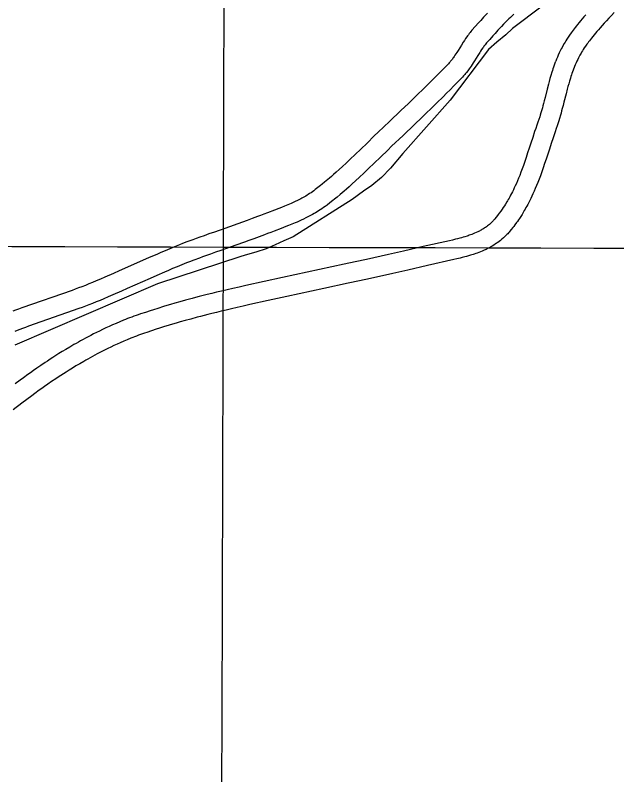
# Model space of a CAD drawing. Extents: x 3161514 to 3199414, y 831166 to 856601.
# Drawn here: x 3181097 to 3182027, y 841833 to 843007 of the extents above; entities that cross this region are included whole.
import ezdxf

# ---------------------------------------------------------------- set-up
doc = ezdxf.new("R2010")
doc.units = 0
for name, color, linetype in [('V-GRID-MAJR', 7, 'Continuous'), ('V-ROAD-CNTR', 7, 'Continuous'), ('V-TOPO-SHOR', 7, 'Continuous')]:
    doc.layers.add(name, color=color, linetype=linetype)

msp = doc.modelspace()

# ---------------------------------------------------------------- linework, layer by layer
at = {"layer": 'V-GRID-MAJR'}
for points in [[(3181402.427, 836589.493), (3181419.1720000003, 842648.42), (3181435.9250000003, 848710.812), (3181452.679, 854773.246), (3181452.688, 854776.669)], [(3165722.25, 842695.223), (3170954.554, 842678.861), (3176186.862, 842663.26), (3181419.1720000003, 842648.42), (3186651.484, 842634.341), (3191883.798, 842621.023), (3197116.113, 842608.466), (3197116.114, 842608.466)]]:
    msp.add_spline(points, degree=3, dxfattribs=at)
at = {"layer": 'V-ROAD-CNTR'}
for points in [[(3181826.9683092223, 843009.699953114), (3181823.9053153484, 843006.4269596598), (3181821.238320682, 843003.5379654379), (3181816.658329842, 842998.4999755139), (3181813.23933668, 842994.683983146), (3181808.190346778, 842988.9749945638), (3181803.1433568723, 842983.2040061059), (3181801.6833597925, 842981.489009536), (3181800.273362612, 842979.765012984), (3181798.951365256, 842978.08701634), (3181797.707367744, 842976.4540196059), (3181796.5363700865, 842974.86702278), (3181795.4093723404, 842973.2980259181), (3181793.371376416, 842970.3600317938), (3181791.515380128, 842967.574037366), (3181789.822383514, 842964.958042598), (3181786.8303894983, 842960.1950521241), (3181781.7973995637, 842952.0570684), (3181779.9634032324, 842949.1460742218), (3181778.362406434, 842946.666079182), (3181776.960409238, 842944.554083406), (3181775.7294117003, 842942.7550870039), (3181774.648413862, 842941.2230900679), (3181773.697415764, 842939.9150926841), (3181772.88441739, 842938.829094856), (3181771.361420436, 842936.871098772), (3181770.235422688, 842935.4921015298), (3181769.415424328, 842934.5241034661), (3181768.09442697, 842933.0331064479), (3181766.70942974, 842931.5551094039), (3181760.2064427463, 842924.8491228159), (3181754.018455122, 842918.5351354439), (3181748.188466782, 842912.640147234), (3181742.6994777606, 842907.1341582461), (3181737.541488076, 842901.9941685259), (3181727.7985075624, 842892.373187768), (3181719.235524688, 842883.9962045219), (3181711.710539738, 842876.689219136), (3181705.107552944, 842870.3122318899), (3181693.495576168, 842859.1632541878), (3181675.9896111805, 842842.464287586), (3181658.405646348, 842825.750321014), (3181652.3356584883, 842819.953332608), (3181641.066681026, 842809.083354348), (3181631.2757006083, 842799.6013733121), (3181622.735717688, 842791.3663897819), (3181615.257732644, 842784.2244040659), (3181608.69474577, 842778.0364164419), (3181602.925757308, 842772.6784271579), (3181597.850767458, 842768.0364364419), (3181593.383776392, 842764.015444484), (3181589.450784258, 842760.528451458), (3181585.9907911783, 842757.5054575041), (3181582.946797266, 842754.8814627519), (3181580.283802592, 842752.615467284), (3181575.542812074, 842748.6484752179), (3181571.9728192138, 842745.7234810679), (3181569.2928245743, 842743.5614853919), (3181565.206832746, 842740.3244918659), (3181561.115840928, 842737.1574982), (3181558.852845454, 842735.46250159), (3181556.656849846, 842733.88750474), (3181554.495854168, 842732.396507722), (3181552.375858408, 842730.9885105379), (3181550.296862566, 842729.656513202), (3181548.166866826, 842728.336515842)], [(3181867.9332272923, 843008.228956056), (3181865.1922327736, 843005.6519612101), (3181862.641237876, 843003.200966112), (3181860.2652426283, 843000.87697076), (3181858.050247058, 842998.6739751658), (3181855.9992511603, 842996.603979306), (3181852.130258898, 842992.6249872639), (3181848.788265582, 842989.1119942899), (3181845.8792714, 842986.0030005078), (3181843.358276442, 842983.27200597), (3181838.9302852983, 842978.4020157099), (3181835.64929186, 842974.7380230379), (3181830.7183017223, 842969.1630341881), (3181825.855311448, 842963.6020453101), (3181824.717313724, 842962.2670479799), (3181823.6713158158, 842960.9870505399), (3181822.66931782, 842959.715053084), (3181821.7093197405, 842958.4540556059), (3181820.786321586, 842957.205058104), (3181819.91932332, 842955.9980605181), (3181818.183326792, 842953.494065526), (3181816.593329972, 842951.108070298), (3181815.118332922, 842948.828074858), (3181812.288338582, 842944.325083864), (3181807.2473486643, 842936.173100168), (3181805.2593526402, 842933.016106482), (3181803.462356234, 842930.2321120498), (3181801.836359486, 842927.784116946), (3181800.365362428, 842925.635121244), (3181799.036365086, 842923.751125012), (3181797.8373674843, 842922.1031283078), (3181796.73436969, 842920.6291312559), (3181794.825373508, 842918.175136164), (3181793.2993765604, 842916.304139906), (3181792.085378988, 842914.874142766), (3181790.2743826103, 842912.8291468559), (3181788.425386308, 842910.855150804), (3181781.6863997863, 842903.9071647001), (3181775.396412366, 842897.489177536), (3181769.478424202, 842891.5041895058), (3181763.9114353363, 842885.9182006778), (3181758.66944582, 842880.6962111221), (3181748.828465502, 842870.9772305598), (3181740.175482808, 842862.51224749), (3181732.5804979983, 842855.1372622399), (3181725.9155113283, 842848.7022751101), (3181714.237534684, 842837.489297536), (3181696.6775698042, 842820.738331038), (3181679.09960496, 842804.030364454), (3181673.10961694, 842798.309375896), (3181661.91463933, 842787.5113974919), (3181652.1236589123, 842778.029416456), (3181643.507676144, 842769.720433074), (3181635.907691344, 842762.4624475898), (3181629.192704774, 842756.1324602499), (3181623.2577166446, 842750.618471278), (3181618.0087271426, 842745.8184808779), (3181613.36973642, 842741.643489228), (3181609.272744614, 842738.0104964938), (3181605.6547518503, 842734.8475028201), (3181602.460758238, 842732.095508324), (3181599.631763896, 842729.68751314), (3181594.676773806, 842725.5425214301), (3181590.898781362, 842722.4455276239), (3181588.0247871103, 842720.1275322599), (3181583.702795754, 842716.7045391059), (3181579.291804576, 842713.2895459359), (3181576.590809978, 842711.2665499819), (3181573.918815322, 842709.3495538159), (3181571.313820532, 842707.55255741), (3181568.76982562, 842705.8625607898), (3181566.288830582, 842704.2725639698), (3181563.962835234, 842702.83256685)], [(3181978.9710052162, 843007.133958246), (3181976.0930109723, 843003.8549648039), (3181973.4180163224, 843000.7509710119), (3181970.9290213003, 842997.810976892), (3181968.6170259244, 842995.0249824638), (3181966.473030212, 842992.3879877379), (3181964.483034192, 842989.890992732), (3181962.63403789, 842987.5249974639), (3181960.920041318, 842985.2850019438), (3181959.331044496, 842983.1650061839), (3181957.857047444, 842981.1580101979), (3181956.470050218, 842979.234014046), (3181953.9710552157, 842975.6620211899), (3181951.8120595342, 842972.4570275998), (3181949.9610632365, 842969.61203329), (3181948.373066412, 842967.0870383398), (3181947.010069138, 842964.855042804), (3181945.817071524, 842962.84704682), (3181943.838075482, 842959.3900537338), (3181942.37407841, 842956.7190590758), (3181941.2830805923, 842954.6590631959), (3181939.727083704, 842951.605069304), (3181938.211086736, 842948.483075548), (3181936.62408991, 842945.0440824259), (3181935.1600928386, 842941.700089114), (3181933.8050955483, 842938.455095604), (3181932.59409797, 842935.411101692)], [(3182023.086916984, 843010.892950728), (3182018.757925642, 843006.22196007), (3182014.73893368, 843001.885968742), (3182011.014941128, 842997.8489768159), (3182007.56894802, 842994.0809843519), (3182004.38395439, 842990.558991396), (3182001.442960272, 842987.2599979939), (3181998.7309656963, 842984.16700418), (3181996.227970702, 842981.265009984), (3181993.9229753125, 842978.5410154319), (3181991.79897956, 842975.981020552), (3181989.83898348, 842973.5720253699), (3181988.032987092, 842971.3070298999), (3181986.369990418, 842969.1770341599), (3181984.835993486, 842967.171038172), (3181983.4209963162, 842965.285041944), (3181982.1169989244, 842963.5100454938), (3181980.932001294, 842961.864048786), (3181978.703005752, 842958.6800551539), (3181976.828009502, 842955.89706072), (3181975.233012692, 842953.4440656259), (3181973.8730154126, 842951.283069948), (3181972.7100177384, 842949.37707376), (3181971.733019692, 842947.7330770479), (3181970.012023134, 842944.726083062), (3181968.78402559, 842942.48708754), (3181967.905027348, 842940.8270908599), (3181966.587029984, 842938.241096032), (3181965.327032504, 842935.6471012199), (3181963.988035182, 842932.7421070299), (3181962.74403767, 842929.904112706), (3181961.5870399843, 842927.1291182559), (3181960.4660422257, 842924.315123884)], [(3181932.5130981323, 842935.203102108), (3181931.390100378, 842932.2561080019), (3181930.310102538, 842929.3011139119), (3181929.30410455, 842926.43711964), (3181928.365106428, 842923.6651251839), (3181927.487108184, 842920.9811305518), (3181926.65410985, 842918.356135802), (3181925.1371128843, 842913.3621457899), (3181923.7811155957, 842908.6631551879), (3181922.563118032, 842904.27216397), (3181921.458120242, 842900.15217221), (3181919.4831241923, 842892.5291874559), (3181916.155130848, 842879.318213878), (3181914.912133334, 842874.4232236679), (3181913.8151355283, 842870.179232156), (3181912.8391374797, 842866.496239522), (3181911.96913922, 842863.29224593), (3181911.2011407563, 842860.5322514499), (3181909.7961435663, 842855.6742611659), (3181908.708145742, 842852.0902683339), (3181907.8771474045, 842849.4502736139), (3181906.565150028, 842845.4682815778), (3181905.1641528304, 842841.448289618), (3181903.393156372, 842836.445299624), (3181901.6891597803, 842831.5193094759), (3181900.073163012, 842826.7473190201), (3181897.0391690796, 842817.596337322), (3181894.257174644, 842809.0593543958), (3181891.680179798, 842801.1183702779), (3181889.265184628, 842793.7333850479), (3181886.9831891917, 842786.8653987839), (3181884.811193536, 842780.478411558), (3181882.73419769, 842774.541423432), (3181880.7392016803, 842769.0214344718), (3181878.817205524, 842763.8854447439), (3181876.96420923, 842759.1074542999), (3181875.1762128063, 842754.661463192), (3181873.44921626, 842750.5244714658), (3181871.782219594, 842746.6704791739), (3181870.175222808, 842743.0824863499), (3181868.625225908, 842739.741493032), (3181867.132228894, 842736.6244992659), (3181865.697231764, 842733.720505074), (3181864.318234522, 842731.0145104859), (3181862.992237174, 842728.488515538), (3181861.722239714, 842726.1305202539), (3181860.5062421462, 842723.9325246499), (3181859.343244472, 842721.8795287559), (3181858.230246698, 842719.9625325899), (3181857.1842487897, 842718.198536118), (3181855.123252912, 842714.8255428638), (3181853.2802565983, 842711.9225486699), (3181851.6212599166, 842709.3955537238), (3181850.13426289, 842707.1955581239), (3181848.806265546, 842705.279561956), (3181847.6402678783, 842703.6365652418), (3181845.487272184, 842700.688571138), (3181843.851275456, 842698.520575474), (3181842.616277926, 842696.9235786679), (3181840.681281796, 842694.485583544), (3181838.711285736, 842692.081588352), (3181837.915287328, 842691.1415902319), (3181837.125288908, 842690.241592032), (3181836.33929048, 842689.3745937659), (3181835.555292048, 842688.538595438), (3181834.775293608, 842687.73259705), (3181833.997295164, 842686.9545986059), (3181833.261296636, 842686.240600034), (3181831.668299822, 842684.763602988), (3181830.1323028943, 842683.420605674), (3181828.6163059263, 842682.166608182), (3181827.116308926, 842680.991610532), (3181825.636311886, 842679.889612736), (3181824.1793148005, 842678.8576148), (3181822.74431767, 842677.8886167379), (3181821.32432051, 842676.9726185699), (3181819.933323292, 842676.11262029), (3181818.571326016, 842675.306621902), (3181817.22432871, 842674.541623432), (3181815.9033313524, 842673.818624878), (3181814.61433393, 842673.1396262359), (3181813.347336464, 842672.496627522), (3181812.1473388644, 842671.9076287), (3181809.657343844, 842670.7456310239), (3181807.326348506, 842669.72263307), (3181805.1053529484, 842668.8036349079), (3181802.877357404, 842667.928636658)], [(3181960.5470420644, 842924.5231234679), (3181959.498044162, 842921.7681289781), (3181958.552046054, 842919.179134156), (3181957.6640478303, 842916.6531392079), (3181956.8290495, 842914.18714414), (3181956.041051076, 842911.7811489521), (3181955.306052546, 842909.4621535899), (3181953.903055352, 842904.8421628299), (3181952.6470578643, 842900.4951715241), (3181951.507060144, 842896.380179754), (3181950.468062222, 842892.5041875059), (3181948.54906606, 842885.101202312), (3181945.23907268, 842871.9602285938), (3181943.972075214, 842866.9752385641), (3181942.837077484, 842862.585247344), (3181941.815079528, 842858.7242550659), (3181940.895081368, 842855.338261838), (3181940.061083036, 842852.3422678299), (3181938.560086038, 842847.1522782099), (3181937.370088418, 842843.226286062), (3181936.431090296, 842840.2502920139), (3181934.9790932, 842835.838300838), (3181933.468096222, 842831.5043095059), (3181931.7090997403, 842826.5373194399), (3181930.073103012, 842821.8033289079), (3181928.517106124, 842817.213338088), (3181925.5391120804, 842808.2303560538), (3181922.787117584, 842799.781372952), (3181920.2041227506, 842791.8263888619), (3181917.757127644, 842784.341403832), (3181915.41913232, 842777.3054179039), (3181913.171136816, 842770.6964311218), (3181911.0001411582, 842764.489443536), (3181908.8951453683, 842758.665455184), (3181906.851149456, 842753.2034661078), (3181904.8661534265, 842748.0854763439), (3181902.936157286, 842743.28748594), (3181901.061161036, 842738.7924949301), (3181899.240164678, 842734.58250335), (3181897.473168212, 842730.640511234), (3181895.763171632, 842726.949518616), (3181894.108174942, 842723.496525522), (3181892.50917814, 842720.2625319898), (3181890.966181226, 842717.234538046), (3181889.482184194, 842714.404543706), (3181888.05418705, 842711.754549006), (3181886.6821897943, 842709.274553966), (3181885.367192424, 842706.955558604), (3181884.108194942, 842704.7845629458), (3181882.888197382, 842702.726567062), (3181880.587201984, 842698.9615745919), (3181878.4842061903, 842695.650581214), (3181876.5912099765, 842692.765586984), (3181874.8902133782, 842690.2475920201), (3181873.366216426, 842688.051596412), (3181871.988219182, 842686.108600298), (3181869.575224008, 842682.8066069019), (3181867.6932277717, 842680.3106118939), (3181866.232230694, 842678.421615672), (3181864.0352350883, 842675.6536212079), (3181861.761239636, 842672.87762676), (3181860.63924188, 842671.5536294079), (3181859.515244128, 842670.2716319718), (3181858.393246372, 842669.0346344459), (3181857.273248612, 842667.8406368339), (3181856.15925084, 842666.6906391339), (3181855.0492530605, 842665.5806413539), (3181853.907255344, 842664.4726435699), (3181851.7442596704, 842662.46764758), (3181849.570264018, 842660.566651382), (3181847.4302682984, 842658.7966549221), (3181845.328272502, 842657.149658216), (3181843.268276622, 842655.615661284), (3181841.247280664, 842654.1836641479), (3181839.270284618, 842652.8486668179), (3181837.34428847, 842651.606669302), (3181835.4612922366, 842650.44267163), (3181833.61929592, 842649.35267381), (3181831.8322994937, 842648.3376758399), (3181830.0933029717, 842647.386677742), (3181828.39430637, 842646.4916795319), (3181826.745309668, 842645.654681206), (3181825.101312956, 842644.8476828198), (3181822.0293191, 842643.413685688), (3181819.090324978, 842642.1246882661), (3181816.3253305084, 842640.9796905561), (3181813.841335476, 842640.0046925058)], [(3181548.351866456, 842728.4495156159), (3181546.2638706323, 842727.1975181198), (3181544.306874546, 842726.0605203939), (3181542.3938783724, 842724.9795225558), (3181540.525882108, 842723.9525246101), (3181538.6998857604, 842722.9745265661), (3181536.9438892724, 842722.0575284), (3181533.4098963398, 842720.27253197), (3181530.085902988, 842718.6625351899), (3181526.926909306, 842717.1875381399), (3181523.933915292, 842715.834540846), (3181521.103920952, 842714.590543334), (3181518.450926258, 842713.45254561), (3181513.33993648, 842711.3285498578), (3181508.843945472, 842709.5195534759), (3181504.885953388, 842707.964556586), (3181497.8409674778, 842705.2585619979), (3181487.1449888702, 842701.2235700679), (3181481.753999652, 842699.1875741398), (3181476.3800104, 842697.1325782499), (3181472.069019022, 842695.4825815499), (3181463.717035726, 842692.343587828), (3181455.867051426, 842689.456593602), (3181448.4800662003, 842686.7845989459), (3181441.539080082, 842684.3066039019), (3181428.449106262, 842679.691613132), (3181405.451152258, 842671.651629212), (3181396.7981695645, 842668.608635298), (3181389.2221847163, 842665.9186406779), (3181382.59019798, 842663.5386454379), (3181376.786209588, 842661.4306496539), (3181371.69521977, 842659.5586533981), (3181362.832237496, 842656.2416600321), (3181356.177250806, 842653.6946651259), (3181351.174260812, 842651.743669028), (3181343.732275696, 842648.77767496), (3181339.987283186, 842647.2536780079), (3181336.2632906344, 842645.716681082), (3181329.06530503, 842642.7016871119), (3181322.336318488, 842639.8456928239), (3181316.03533109, 842637.144698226), (3181304.28535459, 842632.0477084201), (3181294.018375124, 842627.5427174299), (3181258.31044654, 842611.7187490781), (3181249.413464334, 842607.7877569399), (3181236.057491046, 842601.934768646), (3181229.3955043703, 842599.044774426), (3181222.7505176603, 842596.188780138), (3181216.959529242, 842593.7497850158), (3181211.341540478, 842591.4527896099), (3181205.866551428, 842589.2727939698), (3181200.532562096, 842587.2007981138), (3181195.3415724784, 842585.225802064), (3181190.288582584, 842583.3418058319), (3181185.443592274, 842581.563809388), (3181107.6787478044, 842554.3168638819), (3181102.7077577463, 842552.4898675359), (3181098.1157669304, 842550.7778709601), (3181093.811775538, 842549.1468742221)], [(3181563.7778356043, 842702.719567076), (3181561.515840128, 842701.363569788), (3181559.226844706, 842700.0325724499), (3181556.99984916, 842698.7735749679), (3181554.831853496, 842697.58257735), (3181552.725857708, 842696.4545796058), (3181550.651861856, 842695.3715817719), (3181546.711869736, 842693.3805857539), (3181542.967877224, 842691.5685893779), (3181539.452884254, 842689.92759266), (3181536.1518908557, 842688.4345956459), (3181533.04989706, 842687.0705983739), (3181530.116902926, 842685.8146008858), (3181524.695913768, 842683.560605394), (3181519.9299232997, 842681.643609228), (3181515.751931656, 842680.0006125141), (3181508.512946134, 842677.220618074), (3181497.740967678, 842673.1576262), (3181492.4119783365, 842671.143630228), (3181487.097988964, 842669.11263429), (3181482.7089977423, 842667.43263765), (3181474.1710148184, 842664.223644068), (3181466.1470308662, 842661.2726499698), (3181458.626045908, 842658.5526554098), (3181451.571060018, 842656.03266045), (3181438.3870863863, 842651.385669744), (3181415.3771324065, 842643.341685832), (3181406.794149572, 842640.32269187), (3181399.3081645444, 842637.664697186), (3181392.778177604, 842635.320701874), (3181387.084188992, 842633.2527060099), (3181382.1291989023, 842631.4307096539), (3181373.45021626, 842628.1837161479), (3181366.9892291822, 842625.7107210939), (3181362.1762388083, 842623.833724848), (3181354.938253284, 842620.9497306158), (3181351.3652604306, 842619.4957335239), (3181347.7832675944, 842618.0167364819), (3181340.7212817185, 842615.0577424), (3181334.106294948, 842612.2517480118), (3181327.91530733, 842609.5967533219), (3181316.281330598, 842604.5497634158), (3181306.122350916, 842600.09277233), (3181270.4504222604, 842584.284803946), (3181261.49544017, 842580.3278118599), (3181248.047467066, 842574.4348236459), (3181241.2894805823, 842571.50282951), (3181234.4964941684, 842568.5828353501), (3181228.457506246, 842566.039840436), (3181222.5655180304, 842563.6308452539), (3181216.846529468, 842561.3548498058), (3181211.2985405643, 842559.1988541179), (3181205.91555133, 842557.151858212), (3181200.698561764, 842555.205862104), (3181195.5715720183, 842553.3238658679), (3181117.812727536, 842526.078920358), (3181113.121736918, 842524.3559238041), (3181108.671745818, 842522.695927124), (3181104.519754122, 842521.1229302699), (3181100.638761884, 842519.6279332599), (3181097.012769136, 842518.2089360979)], [(3181803.1033569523, 842668.0156364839), (3181800.980361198, 842667.221638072), (3181799.075365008, 842666.539639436), (3181797.270368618, 842665.919640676), (3181795.5973719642, 842665.3656417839), (3181792.313378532, 842664.3326438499), (3181789.441384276, 842663.479645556), (3181786.8983893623, 842662.7606469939), (3181784.680393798, 842662.156648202), (3181780.678401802, 842661.11765028), (3181777.69940776, 842660.3776517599), (3181773.1364168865, 842659.2916539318), (3181768.540426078, 842658.235656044), (3181727.850507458, 842649.0316744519), (3181697.3275685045, 842642.1566882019), (3181674.43961428, 842637.029698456), (3181640.0906829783, 842629.394713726), (3181622.9187173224, 842625.610721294), (3181605.737751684, 842621.848728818), (3181567.7238277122, 842613.5857453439), (3181510.672941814, 842601.234770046), (3181482.1389988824, 842595.048782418), (3181453.589055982, 842588.833794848), (3181443.3650764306, 842586.5787993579), (3181433.777095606, 842584.4218036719), (3181424.7961135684, 842582.3578077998), (3181416.38513039, 842580.3868117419), (3181408.504146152, 842578.5038155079), (3181401.123160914, 842576.705819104), (3181394.2071747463, 842574.9918225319), (3181387.728187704, 842573.3568258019), (3181381.658199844, 842571.8008289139), (3181375.969211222, 842570.3178318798), (3181370.627221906, 842568.9048347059), (3181360.65524185, 842566.2108400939), (3181351.926259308, 842563.788844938), (3181344.29527457, 842561.620849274), (3181337.62028792, 842559.6858531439), (3181331.783299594, 842557.9608565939), (3181326.667309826, 842556.4248596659), (3181317.76032764, 842553.6918651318), (3181311.069341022, 842551.590869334), (3181306.041351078, 842549.9838725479), (3181298.5333660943, 842547.5358774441), (3181291.0203811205, 842545.028882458), (3181287.5453880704, 842543.8418848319), (3181284.136394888, 842542.6478872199), (3181280.788401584, 842541.4488896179), (3181277.506408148, 842540.245892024), (3181274.2844145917, 842539.040894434), (3181271.123420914, 842537.8328968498), (3181268.023427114, 842536.626899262), (3181264.957433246, 842535.409901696), (3181259.014445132, 842532.9879065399), (3181253.2704566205, 842530.5659113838), (3181247.737467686, 842528.1589161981), (3181242.4064783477, 842525.7709209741), (3181237.268488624, 842523.405925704), (3181232.3194985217, 842521.068930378), (3181227.546508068, 842518.7619349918), (3181222.944517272, 842516.4869395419), (3181218.506526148, 842514.246944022), (3181214.228534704, 842512.0439484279), (3181210.099542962, 842509.879952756), (3181206.114550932, 842507.7529570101), (3181202.273558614, 842505.6689611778), (3181198.563566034, 842503.6259652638), (3181194.983573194, 842501.624969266), (3181191.529580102, 842499.666973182), (3181188.174586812, 842497.7419770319), (3181181.758599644, 842493.989984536), (3181175.76561163, 842490.405991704), (3181170.1776228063, 842486.995998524), (3181164.9666332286, 842483.757005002), (3181160.10564295, 842480.6850111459), (3181155.57065202, 842477.776016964), (3181151.3376604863, 842475.0240224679), (3181147.382668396, 842472.4220276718), (3181143.674675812, 842469.9550326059), (3181136.801689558, 842465.311041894), (3181130.809701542, 842461.191050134), (3181125.593711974, 842457.5520574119), (3181121.05072106, 842454.3430638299), (3181117.0807290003, 842451.5090694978), (3181110.202742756, 842446.5380794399), (3181105.048753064, 842442.762086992), (3181097.4327682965, 842437.1070983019)], [(3181813.615335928, 842639.9176926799), (3181811.290340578, 842639.0476944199), (3181809.003345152, 842638.2296960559), (3181806.8563494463, 842637.491697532), (3181804.8113535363, 842636.8156988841), (3181801.085360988, 842635.64270123), (3181797.793367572, 842634.6657031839), (3181794.9203733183, 842633.85270481), (3181792.390378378, 842633.1647061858), (3181788.062387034, 842632.039708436), (3181784.7873935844, 842631.2277100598), (3181779.970403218, 842630.0797123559), (3181775.2084127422, 842628.9857145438), (3181734.456494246, 842619.7677329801), (3181703.901555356, 842612.8867467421), (3181680.9736012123, 842607.749757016), (3181646.572670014, 842600.10277231), (3181629.3547044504, 842596.308779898), (3181612.131738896, 842592.538787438), (3181574.083814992, 842584.2678039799), (3181517.02492911, 842571.914828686), (3181488.506986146, 842565.7328410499), (3181460.011043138, 842559.5298534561), (3181449.889063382, 842557.2968579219), (3181440.4290823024, 842555.16786218), (3181431.5781000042, 842553.133866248), (3181423.293116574, 842551.1928701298), (3181415.54013208, 842549.339873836), (3181408.281146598, 842547.5718773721), (3181401.48516019, 842545.88788074), (3181395.124172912, 842544.28288395), (3181389.1661848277, 842542.754887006), (3181383.587195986, 842541.3018899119), (3181378.37520641, 842539.9228926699), (3181368.579226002, 842537.2768979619), (3181360.0362430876, 842534.9049027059), (3181352.5712580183, 842532.784906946), (3181346.0482710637, 842530.893910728), (3181340.349282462, 842529.2089140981), (3181335.3792924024, 842527.7169170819), (3181326.652309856, 842525.039922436), (3181320.131322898, 842522.99292653), (3181315.259332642, 842521.4339296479), (3181307.929347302, 842519.0459344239), (3181300.62036192, 842516.606939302), (3181297.3553684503, 842515.489941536), (3181294.15037486, 842514.3679437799), (3181291.008381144, 842513.2429460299), (3181287.9223873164, 842512.111948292), (3181284.892393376, 842510.978950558), (3181281.919399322, 842509.8429528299), (3181278.9974051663, 842508.704955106), (3181276.151410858, 842507.5759573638), (3181270.504422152, 842505.2739619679), (3181265.082432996, 842502.9879665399), (3181259.853443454, 842500.7129710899), (3181254.8104535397, 842498.454975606), (3181249.9464632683, 842496.2159800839), (3181245.251472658, 842493.9989845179), (3181240.7224817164, 842491.8099888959), (3181236.3524904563, 842489.648993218), (3181232.132498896, 842487.5189974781), (3181228.058507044, 842485.4220016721), (3181224.12551491, 842483.360005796), (3181220.3305225, 842481.335009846), (3181216.661529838, 842479.3450138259), (3181213.119536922, 842477.3940177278), (3181209.697543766, 842475.481021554), (3181206.3895503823, 842473.6070253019), (3181203.212556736, 842471.7840289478), (3181197.0305691, 842468.1680361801), (3181191.277580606, 842464.7280430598), (3181185.909591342, 842461.4520496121), (3181180.8986013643, 842458.3370558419), (3181176.217610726, 842455.379061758), (3181171.844619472, 842452.574067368), (3181167.757627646, 842449.91807268), (3181163.938635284, 842447.404077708), (3181160.3826423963, 842445.0370824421), (3181153.6976557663, 842440.5210914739), (3181147.891667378, 842436.529099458), (3181142.831677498, 842432.9981065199), (3181138.4186863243, 842429.8811127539), (3181134.5806940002, 842427.1431182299), (3181127.854707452, 842422.280127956), (3181122.854717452, 842418.6181352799), (3181115.316732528, 842413.0211464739)], [(3181115.4057323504, 842413.0881463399), (3181107.9107473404, 842407.435157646), (3181103.246756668, 842403.8751647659), (3181098.736765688, 842400.4011717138), (3181094.392774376, 842397.026178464)]]:
    msp.add_lwpolyline(points, dxfattribs=at)
at = {"layer": 'V-TOPO-SHOR'}
msp.add_lwpolyline([(3181911.631, 843020.574), (3181865.874, 842986.047), (3181855.608, 842976.38), (3181841.667, 842964.7000000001), (3181828.646, 842953.524), (3181769.6720000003, 842875.289), (3181696.329, 842792.761), (3181677.301, 842770.493), (3181663.6, 842755.747), (3181648.733, 842743.383), (3181635.63, 842734.726), (3181618.056, 842722.111), (3181526.7970000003, 842664.1950000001), (3181512.531, 842657.92), (3181499.346, 842651.784), (3181485.45, 842645.856), (3181469.234, 842640.377), (3181456.164, 842637.115), (3181445.971, 842633.9180000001), (3181317.383, 842591.483), (3181096.873, 842497.095)], dxfattribs=at)

doc.saveas('drawing.dxf')
